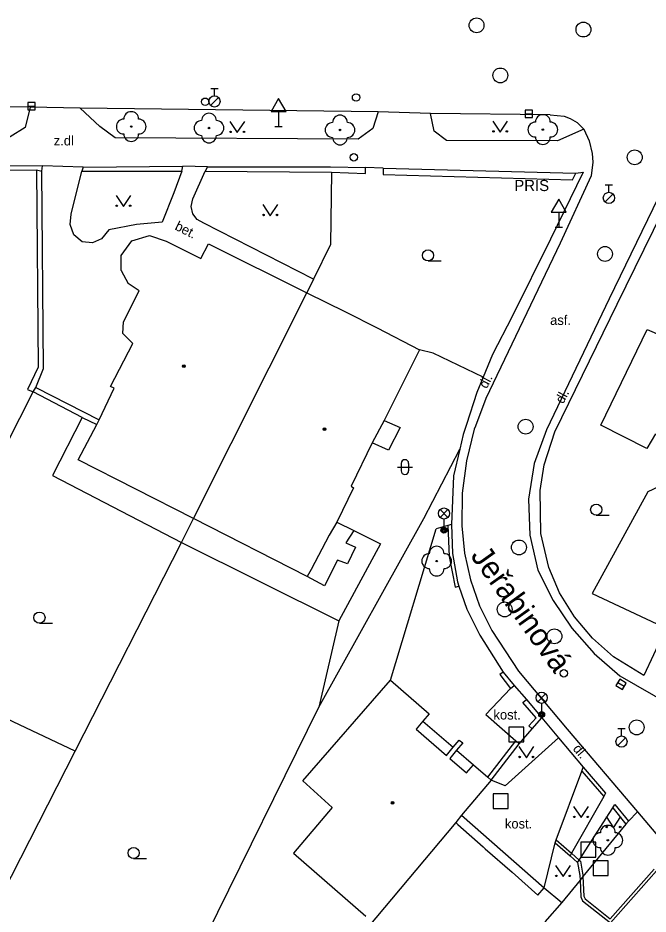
# Model space of a CAD drawing. Extents: x -600309 to -598967, y -1161267 to -1160292.
# Drawn here: x -600023.6 to -599981.2, y -1160680.6 to -1160620.3 of the extents above; entities that cross this region are included whole.
import ezdxf

# ---------------------------------------------------------------- set-up
doc = ezdxf.new("R2010")
doc.units = 0
for name, color, linetype in [('Level 10', 7, 'Continuous'), ('Level 11', 7, 'Continuous'), ('Level 22', 7, 'Continuous'), ('Level 26', 7, 'Continuous'), ('Level 27', 7, 'Continuous'), ('Level 28', 7, 'Continuous'), ('Level 33', 7, 'Continuous'), ('Level 34', 7, 'Continuous'), ('Level 36', 7, 'Continuous'), ('Level 39', 7, 'Continuous'), ('Level 40', 7, 'Continuous'), ('Level 41', 7, 'Continuous'), ('Level 5', 7, 'Continuous'), ('Level 50', 7, 'Continuous'), ('Level 51', 7, 'Continuous'), ('Level 54', 7, 'Continuous'), ('Level 7', 7, 'Continuous'), ('Level 8', 7, 'Continuous')]:
    doc.layers.add(name, color=color, linetype=linetype)

msp = doc.modelspace()

# ---------------------------------------------------------------- linework, layer by layer
at = {"layer": 'Level 10'}
for points in [[(-600022.79, -1160626.29), (-600041.33, -1160626.09)], [(-600019.44, -1160626.36), (-600022.79, -1160626.29)], [(-599999.4, -1160626.6), (-600019.44, -1160626.36)], [(-599995.88, -1160626.7199), (-599999.4, -1160626.6)], [(-599987.83, -1160626.8), (-599995.88, -1160626.7199)], [(-599987.83, -1160626.8), (-599986.88, -1160626.9), (-599986.48, -1160627.04), (-599986.02, -1160627.32), (-599985.56, -1160627.76)], [(-599985.56, -1160627.76), (-599985.21, -1160628.56), (-599985.01, -1160629.4099), (-599984.9699, -1160629.99)], [(-599984.9699, -1160629.99), (-599985.07, -1160630.9), (-599987.1599, -1160635.43), (-599992.15, -1160645.89)], [(-599979.83, -1160630.85), (-599983.85, -1160639.19), (-599988.07, -1160648)], [(-599992.15, -1160645.89), (-599992.8517, -1160647.7432), (-599992.93, -1160647.95), (-599993.46, -1160650.08), (-599993.74, -1160652.25), (-599993.77, -1160654.45), (-599993.58, -1160656.29), (-599993.18, -1160658.1), (-599992.57, -1160659.85), (-599991.75, -1160661.51)], [(-599988.07, -1160648), (-599988.9, -1160650.27), (-599989.29, -1160652.6599), (-599989.2, -1160655.08), (-599988.6599, -1160657.44)], [(-599988.6599, -1160657.44), (-599987.63, -1160659.4699), (-599986.36, -1160661.35), (-599984.86, -1160663.05), (-599983.15, -1160664.55)], [(-599991.75, -1160661.51), (-599989.95, -1160664.23), (-599986.68, -1160668.13), (-599981.95, -1160673.69)], [(-599983.15, -1160664.55), (-599979.83, -1160666.45)], [(-599981.95, -1160673.69), (-599976.18, -1160680.55)]]:
    msp.add_lwpolyline(points, dxfattribs=at)
at = {"layer": 'Level 11'}
for points in [[(-600022.79, -1160626.29), (-600023.13, -1160627.65), (-600024.13, -1160628.28), (-600039.93, -1160628.21), (-600040.91, -1160628.03), (-600041.17, -1160627.35), (-600041.33, -1160626.09)], [(-599999.4, -1160626.6), (-599999.76, -1160627.73), (-600000.75, -1160628.44), (-600017.09, -1160628.34), (-600018.1, -1160627.59), (-600019.44, -1160626.36)], [(-599985.56, -1160627.76), (-599987.33, -1160628.55), (-599994.8, -1160628.53), (-599995.63, -1160627.9099), (-599995.88, -1160626.7199)], [(-599994.46, -1160654.37), (-599994.39, -1160656.31), (-599994.05, -1160658.23), (-599993.96, -1160658.51)], [(-599998.57, -1160664.83), (-599995.5, -1160654.66)], [(-599994.71, -1160654.44), (-599994.62, -1160656.53), (-599994.21, -1160658.58)], [(-599994.21, -1160658.58), (-599993.96, -1160658.51)], [(-599993.96, -1160658.51), (-599993.43, -1160660.07), (-599992.56, -1160661.81)], [(-599992.56, -1160661.81), (-599990.98, -1160664.3)], [(-599990.98, -1160664.3), (-599991.2199, -1160664.4699)], [(-599991.2199, -1160664.4699), (-599990.49, -1160665.4)], [(-599990.98, -1160664.3), (-599990.26, -1160665.21)], [(-599990.49, -1160665.4), (-599990.26, -1160665.21)], [(-599990.26, -1160665.21), (-599989.43, -1160666.14)], [(-599990.49, -1160665.4), (-599992.15, -1160667.14), (-599990.13, -1160668.92)], [(-599989.03, -1160668.11), (-599989.26, -1160667.9099), (-599988.78, -1160667.38), (-599989.6599, -1160666.34), (-599989.43, -1160666.14)], [(-599989.43, -1160666.14), (-599988.39, -1160667.38)], [(-599989.03, -1160668.11), (-599988.39, -1160667.38)], [(-599988.39, -1160667.38), (-599987.26, -1160668.71)], [(-599989.9099, -1160669.12), (-599989.03, -1160668.11)], [(-599987.26, -1160668.71), (-599990.86, -1160671.96), (-599991.79, -1160671.57)], [(-599987.26, -1160668.71), (-599985.6, -1160670.69)], [(-599992.02, -1160671.37), (-599990.13, -1160668.92)], [(-599991.79, -1160671.57), (-599989.9099, -1160669.12)], [(-599990.13, -1160668.92), (-599989.9099, -1160669.12)], [(-599987.42, -1160675.59), (-599985.7, -1160670.96)], [(-599985.7, -1160670.96), (-599985.6, -1160670.69)], [(-599985.7, -1160670.96), (-599984.23, -1160672.67)], [(-599985.6, -1160670.69), (-599984.1, -1160672.44), (-599984.23, -1160672.67)], [(-599984.23, -1160672.67), (-599986.39, -1160676.48)], [(-599985.87, -1160676.95), (-599983.62, -1160673.42)], [(-599983.62, -1160673.42), (-599983.48, -1160673.2), (-599982.57, -1160674.32)], [(-599983.62, -1160673.42), (-599982.73, -1160674.52)], [(-599982.57, -1160674.32), (-599981.95, -1160673.69)], [(-599982.73, -1160674.52), (-599985.63, -1160678.05)], [(-599982.57, -1160674.32), (-599982.73, -1160674.52)], [(-599988.24, -1160678.82), (-599987.49, -1160675.79)], [(-599987.49, -1160675.79), (-599987.42, -1160675.59)], [(-599987.49, -1160675.79), (-599986.49, -1160676.6599)], [(-599987.42, -1160675.59), (-599986.39, -1160676.48)], [(-599986.39, -1160676.48), (-599986.49, -1160676.6599)], [(-599986.49, -1160676.6599), (-599985.98, -1160677.12)], [(-599986.39, -1160676.48), (-599985.87, -1160676.95)], [(-599985.98, -1160677.12), (-599985.87, -1160676.95)], [(-599985.98, -1160677.12), (-599985.83, -1160677.99), (-599985.82, -1160678.29)], [(-599985.87, -1160676.95), (-599985.79, -1160677.02)], [(-599985.79, -1160677.02), (-599985.63, -1160677.9699), (-599985.63, -1160678.05)], [(-599985.82, -1160678.29), (-599985.76, -1160679.4099), (-599985.65, -1160679.68), (-599983.78, -1160681.18), (-599980.68, -1160677.68)], [(-599985.63, -1160678.05), (-599985.56, -1160679.37), (-599985.48, -1160679.56), (-599983.8, -1160680.9), (-599980.83, -1160677.55)], [(-599985.82, -1160678.29), (-599987.05, -1160679.8)], [(-599985.63, -1160678.05), (-599985.82, -1160678.29)]]:
    msp.add_lwpolyline(points, dxfattribs=at)
at = {"layer": 'Level 22'}
for centre in [(-600016, -1160627.59), (-600010.77, -1160627.69), (-600001.96, -1160627.82), (-599988.32, -1160627.79), (-599995.46, -1160656.83), (-599983.95, -1160675.61)]:
    msp.add_circle(centre, 0.05, dxfattribs=at)
for centre, start, end in [((-600016, -1160627.09), 0, 180), ((-600016.5, -1160627.59), 90, 270), ((-600015.5, -1160627.59), 270, 90), ((-600011.27, -1160627.69), 90, 270), ((-600010.77, -1160627.19), 0, 180), ((-600010.27, -1160627.69), 270, 90), ((-600001.96, -1160627.32), 0, 180), ((-599988.32, -1160627.29), 0, 180), ((-600002.46, -1160627.82), 90, 270), ((-600001.46, -1160627.82), 270, 90), ((-599988.82, -1160627.79), 90, 270), ((-599987.82, -1160627.79), 270, 90), ((-600016, -1160628.09), 180, 0), ((-600010.77, -1160628.19), 180, 0), ((-600001.96, -1160628.32), 180, 0), ((-599988.32, -1160628.29), 180, 0), ((-599995.46, -1160656.33), 0, 180), ((-599995.96, -1160656.83), 90, 270), ((-599994.96, -1160656.83), 270, 90), ((-599995.46, -1160657.33), 180, 0), ((-599983.95, -1160675.11), 0, 180), ((-599984.45, -1160675.61), 90, 270), ((-599983.45, -1160675.61), 270, 90), ((-599983.95, -1160676.11), 180, 0)]:
    msp.add_arc(centre, 0.5, start, end, dxfattribs=at)
at = {"layer": 'Level 26'}
for points in [[(-599990.6, -1160669), (-599989.6, -1160669), (-599989.6, -1160668), (-599990.6, -1160668)], [(-599991.6599, -1160673.48), (-599990.6599, -1160673.48), (-599990.6599, -1160672.48), (-599991.6599, -1160672.48)], [(-599985.76, -1160676.75), (-599984.76, -1160676.75), (-599984.76, -1160675.75), (-599985.76, -1160675.75)], [(-599984.93, -1160677.99), (-599983.93, -1160677.99), (-599983.93, -1160676.99), (-599984.93, -1160676.99)]]:
    msp.add_lwpolyline(points, close=True, dxfattribs=at)
at = {"layer": 'Level 27'}
for p, q in [((-600022.95, -1160626.21), (-600022.45, -1160626.21)), ((-599989.52, -1160626.74), (-599989.02, -1160626.74)), ((-599983.2754, -1160664.9931), (-599982.8446, -1160665.2469))]:
    msp.add_line(p, q, dxfattribs=at)
for points in [[(-600022.95, -1160626.46), (-600022.45, -1160626.46), (-600022.45, -1160625.96), (-600022.95, -1160625.96)], [(-599989.52, -1160626.99), (-599989.02, -1160626.99), (-599989.02, -1160626.49), (-599989.52, -1160626.49)], [(-599983.4023, -1160665.2085), (-599982.9715, -1160665.4623), (-599982.7177, -1160665.0315), (-599983.1485, -1160664.7777)]]:
    msp.add_lwpolyline(points, close=True, dxfattribs=at)
for centre in [(-599992.78, -1160620.78), (-599985.59, -1160621.06), (-599991.18, -1160624.15), (-599982.14, -1160629.6599), (-599984.14, -1160636.1599), (-599989.48, -1160647.78), (-599989.93, -1160655.9099), (-599990.89, -1160660.08), (-599987.54, -1160661.89), (-599982.01, -1160668.02)]:
    msp.add_circle(centre, 0.5, dxfattribs=at)
at = {"layer": 'Level 28'}
for p, q in [((-600010.65, -1160625.025), (-600010.15, -1160625.025)), ((-600010.4, -1160625.525), (-600010.4, -1160625.025)), ((-600010.658, -1160626.172), (-600010.128, -1160625.642)), ((-599984.13, -1160631.515), (-599983.63, -1160631.515)), ((-599983.88, -1160632.015), (-599983.88, -1160631.515)), ((-599984.138, -1160632.662), (-599983.608, -1160632.132)), ((-599983.28, -1160668.0949), (-599982.78, -1160668.0949)), ((-599983.03, -1160668.5949), (-599983.03, -1160668.0949)), ((-599983.288, -1160669.2419), (-599982.758, -1160668.7119))]:
    msp.add_line(p, q, dxfattribs=at)
for centre, radius in [((-600000.88, -1160625.63), 0.25), ((-600011.03, -1160625.92), 0.25), ((-600010.4, -1160625.9), 0.375), ((-600001.03, -1160629.6599), 0.25), ((-599983.88, -1160632.39), 0.375), ((-599986.9099, -1160664.38), 0.25), ((-599983.03, -1160668.9699), 0.375)]:
    msp.add_circle(centre, radius, dxfattribs=at)
at = {"layer": 'Level 33'}
for p, q in [((-599995.2349, -1160653.89), (-599994.7049, -1160653.36)), ((-599995.2349, -1160653.36), (-599994.7049, -1160653.89)), ((-599994.9699, -1160654), (-599994.9699, -1160654.75)), ((-599988.665, -1160666.29), (-599988.135, -1160665.76)), ((-599988.665, -1160665.76), (-599988.135, -1160666.29)), ((-599988.4, -1160666.4), (-599988.4, -1160667.15))]:
    msp.add_line(p, q, dxfattribs=at)
for centre, radius in [((-599994.9699, -1160653.625), 0.375), ((-599994.9699, -1160654.75), 0.2), ((-599994.9699, -1160654.75), 0.1445), ((-599994.9699, -1160654.75), 0.0876), ((-599988.4, -1160666.025), 0.375), ((-599988.4, -1160667.15), 0.2), ((-599988.4, -1160667.15), 0.1445), ((-599988.4, -1160667.15), 0.0876)]:
    msp.add_circle(centre, radius, dxfattribs=at)
at = {"layer": 'Level 34'}
for p, q in [((-600006.09, -1160626.572), (-600006.09, -1160627.59)), ((-600006.34, -1160627.59), (-600005.84, -1160627.59)), ((-599987.25, -1160633.352), (-599987.25, -1160634.37)), ((-599987.5, -1160634.37), (-599987, -1160634.37))]:
    msp.add_line(p, q, dxfattribs=at)
for points in [[(-600006.59, -1160626.572), (-600005.59, -1160626.572), (-600006.09, -1160625.706)], [(-599987.75, -1160633.352), (-599986.75, -1160633.352), (-599987.25, -1160632.486)]]:
    msp.add_lwpolyline(points, close=True, dxfattribs=at)
at = {"layer": 'Level 36'}
for p, q in [((-599996.04, -1160636.635), (-599995.165, -1160636.635)), ((-599998.096, -1160650.506), (-599997.096, -1160650.506)), ((-599997.846, -1160650.256), (-599997.846, -1160650.756)), ((-599997.346, -1160650.256), (-599997.346, -1160650.756)), ((-599984.73, -1160653.745), (-599983.855, -1160653.745)), ((-600022.17, -1160661.005), (-600021.295, -1160661.005)), ((-600015.84, -1160676.8449), (-600014.965, -1160676.8449))]:
    msp.add_line(p, q, dxfattribs=at)
for points in [[(-600009.37, -1160627.25), (-600008.87, -1160628), (-600008.37, -1160627.25)], [(-599991.69, -1160627.22), (-599991.19, -1160627.97), (-599990.69, -1160627.22)], [(-600017.02, -1160632.2199), (-600016.52, -1160632.9699), (-600016.02, -1160632.2199)], [(-600007.15, -1160632.84), (-600006.65, -1160633.59), (-600006.15, -1160632.84)], [(-599989.93, -1160669.31), (-599989.43, -1160670.06), (-599988.93, -1160669.31)], [(-599986.25, -1160673.34), (-599985.75, -1160674.09), (-599985.25, -1160673.34)], [(-599984.07, -1160674.02), (-599983.57, -1160674.77), (-599983.07, -1160674.02)], [(-599987.46, -1160677.31), (-599986.96, -1160678.06), (-599986.46, -1160677.31)]]:
    msp.add_lwpolyline(points, dxfattribs=at)
for centre, radius in [((-600009.3202, -1160627.9498), 0.05), ((-600008.4208, -1160627.9498), 0.05), ((-599991.6402, -1160627.9198), 0.05), ((-599990.7408, -1160627.9198), 0.05), ((-600016.9702, -1160632.9197), 0.05), ((-600016.0708, -1160632.9197), 0.05), ((-600007.1002, -1160633.5398), 0.05), ((-600006.2008, -1160633.5398), 0.05), ((-599996.0401, -1160636.2599), 0.375), ((-599984.7301, -1160653.3699), 0.375), ((-600022.1701, -1160660.6299), 0.375), ((-599989.8802, -1160670.0098), 0.05), ((-599988.9808, -1160670.0098), 0.05), ((-599986.2002, -1160674.0398), 0.05), ((-599985.3008, -1160674.0398), 0.05), ((-599984.0202, -1160674.7198), 0.05), ((-599983.1208, -1160674.7198), 0.05), ((-600015.8401, -1160676.4698), 0.375), ((-599987.4102, -1160678.0098), 0.05), ((-599986.5108, -1160678.0098), 0.05)]:
    msp.add_circle(centre, radius, dxfattribs=at)
for centre, start, end in [((-599997.5957, -1160650.2563), 0, 180), ((-599997.5957, -1160650.7563), 180, 0)]:
    msp.add_arc(centre, 0.25, start, end, dxfattribs=at)
at = {"layer": 'Level 39'}
for centre, radius in [((-600012.46, -1160643.71), 0.09), ((-600012.46, -1160643.71), 0.0398), ((-600003.01, -1160647.95), 0.09), ((-600003.01, -1160647.95), 0.0398), ((-599998.42, -1160673.09), 0.09), ((-599998.42, -1160673.09), 0.0398)]:
    msp.add_circle(centre, radius, dxfattribs=at)
at = {"layer": 'Level 5'}
for points in [[(-600015.96, -1160635.29), (-600014.76, -1160634.9099)], [(-600014.76, -1160634.9099), (-600013.64, -1160635.31)], [(-600016.67, -1160636.26), (-600015.96, -1160635.29)], [(-600013.64, -1160635.31), (-600011.31, -1160636.46)], [(-600011.31, -1160636.46), (-600010.81, -1160635.48)], [(-600010.81, -1160635.48), (-600004.18, -1160638.78)], [(-600016.68, -1160637.27), (-600016.67, -1160636.26)], [(-600016.68, -1160637.27), (-600016.2, -1160638.15)], [(-600016.52, -1160640.74), (-600015.4699, -1160638.65)], [(-600015.4699, -1160638.65), (-600016.2, -1160638.15)], [(-600011.81, -1160653.96), (-600004.18, -1160638.78)], [(-600004.18, -1160638.78), (-600001.59, -1160640.06)], [(-600001.59, -1160640.06), (-599999.4699, -1160641.13)], [(-600016.56, -1160641.52), (-600016.52, -1160640.74)], [(-599999.4699, -1160641.13), (-599996.61, -1160642.61)], [(-600015.9, -1160642.18), (-600016.56, -1160641.52)], [(-599984.4099, -1160647.68), (-599981.3, -1160641.25)], [(-599981.3, -1160641.25), (-599978.19, -1160642.6)], [(-600017.4, -1160645.09), (-600015.9, -1160642.18)], [(-599996.61, -1160642.61), (-599998.99, -1160647.37)], [(-600018.1599, -1160647.33), (-600017.14, -1160645.19)], [(-600017.14, -1160645.19), (-600017.4, -1160645.09)], [(-600019.56, -1160650.01), (-600018.31, -1160647.64)], [(-600018.31, -1160647.64), (-600018.1599, -1160647.33)], [(-599998.99, -1160647.37), (-599999.79, -1160648.86)], [(-599981.32, -1160649.25), (-599984.4099, -1160647.68)], [(-599980.74, -1160648.26), (-599981.32, -1160649.25)], [(-599999.79, -1160648.86), (-600001.2199, -1160651.79)], [(-600011.81, -1160653.96), (-600019.56, -1160650.01)], [(-599979.45, -1160651.32), (-599981.27, -1160652.1599)], [(-600001.05, -1160651.9099), (-600002.18, -1160654.2199)], [(-600001.2199, -1160651.79), (-600001.05, -1160651.9099)], [(-599981.27, -1160652.1599), (-599985.01, -1160659.02)], [(-600004.1599, -1160657.87), (-600011.81, -1160653.96)], [(-600002.18, -1160654.2199), (-600002.7, -1160655.09)], [(-600002.7, -1160655.09), (-600003.9, -1160657.4)], [(-600003.9, -1160657.4), (-600004.1599, -1160657.87)], [(-599985.01, -1160659.02), (-599980.6599, -1160661.06)], [(-600004.4699, -1160671.62), (-599998.57, -1160664.83)], [(-599998.57, -1160664.83), (-599995.9699, -1160667.11)], [(-599996.38, -1160667.59), (-599996.85, -1160668.13)], [(-599995.9699, -1160667.11), (-599996.38, -1160667.59)], [(-599996.38, -1160667.59), (-599994.34, -1160669.36)], [(-599996.85, -1160668.13), (-599994.8, -1160669.9099)], [(-599994.34, -1160669.36), (-599993.94, -1160668.87)], [(-599993.94, -1160668.87), (-599993.71, -1160669.06)], [(-599994.8, -1160669.9099), (-599994.34, -1160669.36)], [(-599993.71, -1160669.06), (-599994.12, -1160669.55)], [(-599994.12, -1160669.55), (-599994.57, -1160670.11)], [(-599994.12, -1160669.55), (-599992.99, -1160670.53)], [(-599994.57, -1160670.11), (-599993.46, -1160671.07)], [(-599993.46, -1160671.07), (-599992.99, -1160670.53)], [(-599992.99, -1160670.53), (-599992.02, -1160671.37)], [(-600004.4699, -1160671.62), (-600002.48, -1160673.4099)], [(-599991.79, -1160671.57), (-599993.78, -1160673.92)], [(-599992.02, -1160671.37), (-599991.79, -1160671.57)], [(-600002.48, -1160673.4099), (-600005.09, -1160676.49)], [(-599993.78, -1160673.92), (-599994.18, -1160674.42)], [(-599993.78, -1160673.92), (-599988.24, -1160678.82)], [(-599994.18, -1160674.42), (-600001.6599, -1160683.35)], [(-599994.18, -1160674.42), (-599994.03, -1160674.55)], [(-599994.03, -1160674.55), (-599992.34, -1160676.05)], [(-599992.34, -1160676.05), (-599992.19, -1160676.18)], [(-600005.09, -1160676.49), (-600000.23, -1160680.71)], [(-599992.19, -1160676.18), (-599990.39, -1160677.77)], [(-599990.39, -1160677.77), (-599988.6599, -1160679.3)], [(-599988.6599, -1160679.3), (-599988.24, -1160678.82)], [(-599988.24, -1160678.82), (-599987.05, -1160679.8)], [(-599987.05, -1160679.8), (-599988.18, -1160681.11)]]:
    msp.add_lwpolyline(points, dxfattribs=at)
at = {"layer": 'Level 51'}
for points in [[(-600021.9, -1160643.88), (-600022.02, -1160630.6)], [(-600022.42, -1160645.15), (-600021.9, -1160643.88)], [(-600022.6, -1160645.44), (-600022.42, -1160645.15)], [(-600031.68, -1160663.34), (-600022.6, -1160645.44)], [(-600019.29, -1160647.17), (-600022.6, -1160645.44)], [(-600019.29, -1160647.17), (-600021.3, -1160651.07)], [(-599996.32, -1160653.9699), (-599993.9099, -1160649.29)], [(-600021.3, -1160651.07), (-600012.61, -1160655.57)], [(-600012.61, -1160655.57), (-600011.81, -1160653.96)], [(-600003.38, -1160666.65), (-599996.32, -1160653.9699)], [(-600019.78, -1160669.61), (-600012.61, -1160655.57)], [(-600012.61, -1160655.57), (-600002.05, -1160660.84)], [(-600002.05, -1160660.84), (-600003.38, -1160666.65)], [(-600019.78, -1160669.61), (-600026.85, -1160666.27)], [(-600018.5, -1160697.35), (-600003.38, -1160666.65)], [(-600030.78, -1160691.2), (-600019.78, -1160669.61)]]:
    msp.add_lwpolyline(points, dxfattribs=at)
at = {"layer": 'Level 54'}
for points in [[(-600022.36, -1160630.51), (-600022.26, -1160643.79)], [(-600020.04, -1160633.49), (-600019.31, -1160630.6)], [(-600012.59, -1160630.6), (-600013.14, -1160632.05)], [(-600011.85, -1160632.45), (-600011.03, -1160630.6)], [(-600013.14, -1160632.05), (-600013.93, -1160634.02)], [(-600011.9699, -1160632.9699), (-600011.85, -1160632.45)], [(-600011.86, -1160633.46), (-600011.9699, -1160632.9699)], [(-600020.11, -1160634.18), (-600020.04, -1160633.49)], [(-600011.56, -1160633.85), (-600011.86, -1160633.46)], [(-600011.11, -1160634.1), (-600011.56, -1160633.85)], [(-600019.86, -1160634.88), (-600020.11, -1160634.18)], [(-600015.65, -1160634.19), (-600017.5, -1160634.55)], [(-600013.93, -1160634.02), (-600015.65, -1160634.19)], [(-600003.74, -1160637.86), (-600011.11, -1160634.1)], [(-600019.3, -1160635.34), (-600019.86, -1160634.88)], [(-600017.5, -1160634.55), (-600018, -1160635.14)], [(-600018.61, -1160635.4099), (-600019.3, -1160635.34)], [(-600018, -1160635.14), (-600018.61, -1160635.4099)], [(-600022.26, -1160643.79), (-600022.9699, -1160645.29)], [(-600022.9699, -1160645.29), (-600022.6, -1160645.44)], [(-600022.42, -1160645.15), (-600018.1599, -1160647.33)], [(-600019.29, -1160647.17), (-600018.31, -1160647.64)], [(-599998.99, -1160647.37), (-599997.9099, -1160647.83)], [(-599997.9099, -1160647.83), (-599998.7, -1160649.37)], [(-599998.7, -1160649.37), (-599999.79, -1160648.86)], [(-600002.18, -1160654.2199), (-600001.03, -1160654.76)], [(-600001.03, -1160654.76), (-600001.56, -1160655.59)], [(-600001.03, -1160654.76), (-599999.24, -1160655.67)], [(-600001.56, -1160655.59), (-600000.9099, -1160655.89)], [(-599999.24, -1160655.67), (-600002.05, -1160660.84)], [(-600000.9099, -1160655.89), (-600001.46, -1160657.02)], [(-600002.14, -1160656.76), (-600003.01, -1160658.49)], [(-600001.46, -1160657.02), (-600002.14, -1160656.76)], [(-600003.01, -1160658.49), (-600004.1599, -1160657.87)]]:
    msp.add_lwpolyline(points, dxfattribs=at)
at = {"layer": 'Level 7'}
for points in [[(-600024.2, -1160630.2199), (-600021.96, -1160630.24)], [(-600022.02, -1160630.6), (-600021.96, -1160630.24)], [(-600019.23, -1160630.33), (-600012.52, -1160630.25)], [(-600012.59, -1160630.6), (-600012.52, -1160630.25)], [(-600024.27, -1160630.52), (-600022.36, -1160630.51)], [(-600022.36, -1160630.51), (-600022.02, -1160630.6)], [(-600019.23, -1160630.33), (-600019.31, -1160630.6)], [(-600019.31, -1160630.6), (-600012.59, -1160630.6)], [(-600010.87, -1160630.31), (-600011.03, -1160630.6)], [(-600011.03, -1160630.6), (-600002.53, -1160630.65)], [(-600010.87, -1160630.31), (-600002.59, -1160630.29)], [(-600002.53, -1160630.65), (-600002.61, -1160635.53), (-600003.74, -1160637.86), (-600004.18, -1160638.78)], [(-600002.59, -1160630.29), (-600000.24, -1160630.35)], [(-600002.53, -1160630.65), (-600000.25, -1160630.75)], [(-600000.25, -1160630.75), (-600000.24, -1160630.35)], [(-599999.05, -1160630.39), (-599999.06, -1160630.81)], [(-599999.06, -1160630.81), (-599986.33, -1160631.18), (-599986.11, -1160630.73)], [(-599999.05, -1160630.39), (-599986.11, -1160630.73)], [(-599985.6, -1160630.6599), (-599987.81, -1160635.1599), (-599990.39, -1160640.38), (-599991.71, -1160642.93), (-599992.34, -1160644.46), (-599992.77, -1160645.48)], [(-599987.92, -1160657.27), (-599988.46, -1160654.9699), (-599988.51, -1160652.08), (-599988.23, -1160650.35), (-599987.52, -1160648.14), (-599983.33, -1160639.54), (-599979.06, -1160630.85)], [(-599986.11, -1160630.73), (-599985.6, -1160630.6599)], [(-599992.34, -1160644.46), (-599995.69, -1160642.84)], [(-599992.77, -1160645.48), (-599993.4602, -1160647.6264), (-599993.68, -1160648.31), (-599993.9099, -1160649.29)], [(-599993.9099, -1160649.29), (-599994.32, -1160651.1), (-599994.46, -1160654.37)], [(-599994.46, -1160654.37), (-599994.71, -1160654.44)], [(-599994.71, -1160654.44), (-599995.5, -1160654.6599)], [(-599978.92, -1160658.96), (-599981.52, -1160664.53), (-599983.56, -1160663.27), (-599984.98, -1160662.02), (-599986.2, -1160660.58), (-599987.2, -1160658.9699), (-599987.92, -1160657.27)]]:
    msp.add_lwpolyline(points, dxfattribs=at)
at = {"layer": 'Level 8'}
for points in [[(-600019.23, -1160630.33), (-600021.96, -1160630.24)], [(-600010.87, -1160630.31), (-600012.52, -1160630.25)], [(-599999.05, -1160630.39), (-600000.24, -1160630.35)], [(-599995.69, -1160642.84), (-599996.61, -1160642.61)], [(-599994.03, -1160674.55), (-599992.34, -1160676.05)], [(-599992.19, -1160676.18), (-599990.39, -1160677.77)]]:
    msp.add_lwpolyline(points, dxfattribs=at)

# ---------------------------------------------------------------- texts
at = {"layer": 'Level 40'}
for s, p in [('z.dl', (-600021.21, -1160628.86)), ('asf.', (-599987.83, -1160640.94)), ('kost.', (-599991.64, -1160667.49)), ('kost.', (-599990.87, -1160674.82))]:
    msp.add_text(s, height=0.65, dxfattribs=at).set_placement(p)
for s, rotation, p in [('bet.', 333.258111, (-600013.12, -1160634.5)), ('dl.', 62.21, (-599992.1, -1160645.27)), ('dl.', 62.21, (-599986.95, -1160646.29)), ('dl.', 310.26, (-599986.34, -1160669.48))]:
    msp.add_text(s, height=0.65, rotation=rotation, dxfattribs=at).set_placement(p)
at = {"layer": 'Level 41'}
msp.add_text('PRIS', height=0.75, dxfattribs=at).set_placement((-599990.24, -1160631.93))
at = {"layer": 'Level 50'}
msp.add_text('Jeřabinová', height=1.5, rotation=305.598257, dxfattribs=at).set_placement((-599993.2259, -1160656.4865))

doc.saveas('drawing.dxf')
